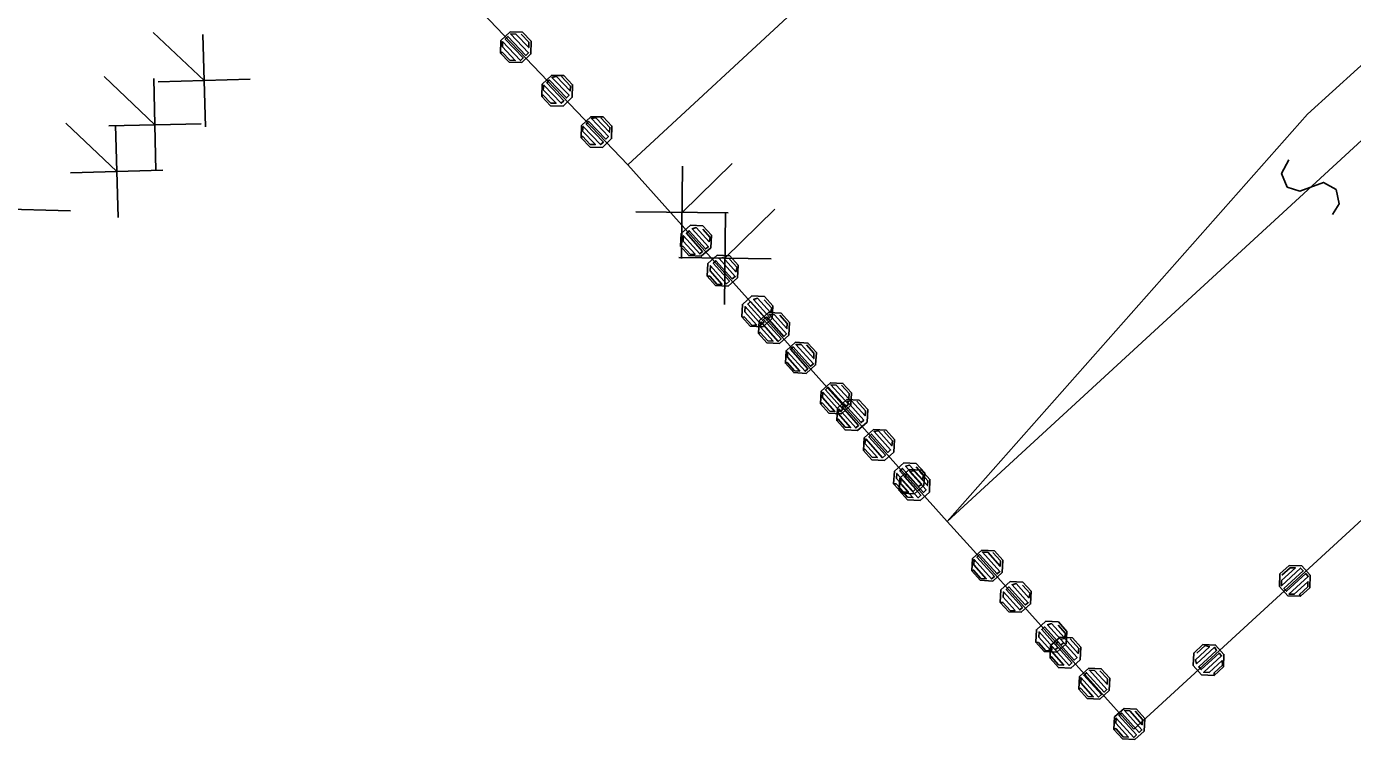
# Model space of a CAD drawing. Extents: x -266179 to -264727, y -1243225 to -1241702.
# Drawn here: x -265654.17 to -265625.74, y -1243168.69 to -1243153.41 of the extents above; entities that cross this region are included whole.
import ezdxf

# ---------------------------------------------------------------- set-up
doc = ezdxf.new("R2010")
doc.units = 0
for name, color, linetype in [('Vrstva 1', 7, 'Continuous'), ('Vrstva 19', 7, 'Continuous'), ('Vrstva 2', 7, 'Continuous'), ('Vrstva 21', 7, 'Continuous')]:
    doc.layers.add(name, color=color, linetype=linetype)

msp = doc.modelspace()

# ---------------------------------------------------------------- linework, layer by layer
at = {"layer": 'Vrstva 1'}
for p, q in [((-265623.99, -1243140.37), (-265641.28, -1243156.38)), ((-265615.76, -1243145.33), (-265626.7, -1243155.29)), ((-265641.28, -1243156.38), (-265646.92, -1243150.46)), ((-265626.7, -1243155.29), (-265634.43, -1243164.02)), ((-265616.96, -1243156.11), (-265630.43, -1243168.47)), ((-265634.43, -1243164.02), (-265641.28, -1243156.38)), ((-265633.66, -1243164.87), (-265634.43, -1243164.02)), ((-265630.43, -1243168.47), (-265633.66, -1243164.87))]:
    msp.add_line(p, q, dxfattribs=at)
at = {"layer": 'Vrstva 19'}
for p, q in [((-265641.28, -1243156.38), (-265646.92, -1243150.46)), ((-265616.96, -1243156.11), (-265630.43, -1243168.47)), ((-265634.43, -1243164.02), (-265641.28, -1243156.38)), ((-265633.66, -1243164.87), (-265634.43, -1243164.02)), ((-265630.43, -1243168.47), (-265633.66, -1243164.87))]:
    msp.add_line(p, q, dxfattribs=at)
for points in [[(-265644.006, -1243153.982), (-265644, -1243153.714), (-265643.804, -1243153.527), (-265643.536, -1243153.534), (-265643.349, -1243153.729), (-265643.356, -1243153.998), (-265643.551, -1243154.184), (-265643.82, -1243154.178), (-265644.006, -1243153.982), (-265643.97, -1243153.962), (-265643.805, -1243154.136), (-265643.692, -1243154.138), (-265643.968, -1243153.849), (-265643.965, -1243153.736), (-265643.579, -1243154.141), (-265643.521, -1243154.086), (-265643.907, -1243153.681), (-265643.849, -1243153.625), (-265643.463, -1243154.031), (-265643.405, -1243153.976), (-265643.791, -1243153.57), (-265643.678, -1243153.573), (-265643.402, -1243153.863), (-265643.399, -1243153.749), (-265643.565, -1243153.576)], [(-265643.119, -1243154.914), (-265643.112, -1243154.645), (-265642.917, -1243154.459), (-265642.648, -1243154.465), (-265642.462, -1243154.661), (-265642.468, -1243154.929), (-265642.664, -1243155.116), (-265642.933, -1243155.109), (-265643.119, -1243154.914), (-265643.097, -1243154.879), (-265642.931, -1243155.053), (-265642.818, -1243155.055), (-265643.094, -1243154.766), (-265643.077, -1243154.667), (-265642.705, -1243155.058), (-265642.647, -1243155.003), (-265643.013, -1243154.619), (-265642.962, -1243154.557), (-265642.596, -1243154.941), (-265642.538, -1243154.885), (-265642.904, -1243154.502), (-265642.811, -1243154.483), (-265642.515, -1243154.794), (-265642.505, -1243154.688), (-265642.698, -1243154.485)], [(-265642.275, -1243155.8), (-265642.268, -1243155.531), (-265642.073, -1243155.345), (-265641.804, -1243155.351), (-265641.618, -1243155.547), (-265641.625, -1243155.815), (-265641.82, -1243156.002), (-265642.089, -1243155.995), (-265642.275, -1243155.8), (-265642.253, -1243155.765), (-265642.087, -1243155.938), (-265641.974, -1243155.941), (-265642.25, -1243155.652), (-265642.234, -1243155.553), (-265641.861, -1243155.944), (-265641.803, -1243155.889), (-265642.169, -1243155.505), (-265642.118, -1243155.443), (-265641.752, -1243155.826), (-265641.694, -1243155.771), (-265642.06, -1243155.387), (-265641.967, -1243155.368), (-265641.671, -1243155.68), (-265641.661, -1243155.574), (-265641.854, -1243155.371)], [(-265640.15, -1243158.12), (-265640.136, -1243157.852), (-265639.935, -1243157.672), (-265639.666, -1243157.686), (-265639.486, -1243157.887), (-265639.501, -1243158.156), (-265639.702, -1243158.336), (-265639.97, -1243158.321), (-265640.15, -1243158.12), (-265640.094, -1243158.124), (-265639.933, -1243158.302), (-265639.834, -1243158.293), (-265640.088, -1243158.011), (-265640.081, -1243157.898), (-265639.734, -1243158.285), (-265639.675, -1243158.231), (-265640.022, -1243157.844), (-265639.962, -1243157.791), (-265639.615, -1243158.178), (-265639.549, -1243158.132), (-265639.896, -1243157.745), (-265639.81, -1243157.721), (-265639.536, -1243158.026), (-265639.51, -1243157.936), (-265639.67, -1243157.757)], [(-265639.575, -1243158.762), (-265639.561, -1243158.493), (-265639.36, -1243158.313), (-265639.091, -1243158.328), (-265638.911, -1243158.529), (-265638.926, -1243158.797), (-265639.127, -1243158.977), (-265639.395, -1243158.963), (-265639.575, -1243158.762), (-265639.519, -1243158.765), (-265639.359, -1243158.943), (-265639.259, -1243158.935), (-265639.513, -1243158.652), (-265639.507, -1243158.539), (-265639.159, -1243158.926), (-265639.1, -1243158.872), (-265639.447, -1243158.485), (-265639.387, -1243158.432), (-265639.04, -1243158.819), (-265638.974, -1243158.773), (-265639.321, -1243158.386), (-265639.235, -1243158.362), (-265638.961, -1243158.668), (-265638.935, -1243158.577), (-265639.095, -1243158.398)], [(-265638.832, -1243159.638), (-265638.819, -1243159.37), (-265638.619, -1243159.188), (-265638.35, -1243159.201), (-265638.169, -1243159.402), (-265638.182, -1243159.67), (-265638.382, -1243159.851), (-265638.651, -1243159.838), (-265638.832, -1243159.638), (-265638.775, -1243159.641), (-265638.614, -1243159.819), (-265638.515, -1243159.809), (-265638.77, -1243159.528), (-265638.764, -1243159.415), (-265638.415, -1243159.8), (-265638.356, -1243159.746), (-265638.705, -1243159.361), (-265638.646, -1243159.307), (-265638.297, -1243159.693), (-265638.231, -1243159.646), (-265638.58, -1243159.261), (-265638.494, -1243159.237), (-265638.218, -1243159.541), (-265638.193, -1243159.45), (-265638.354, -1243159.272)], [(-265638.474, -1243159.989), (-265638.46, -1243159.721), (-265638.259, -1243159.54), (-265637.99, -1243159.555), (-265637.81, -1243159.756), (-265637.825, -1243160.024), (-265638.026, -1243160.204), (-265638.294, -1243160.19), (-265638.474, -1243159.989), (-265638.438, -1243159.97), (-265638.277, -1243160.148), (-265638.164, -1243160.154), (-265638.432, -1243159.857), (-265638.425, -1243159.744), (-265638.051, -1243160.161), (-265637.992, -1243160.107), (-265638.366, -1243159.69), (-265638.306, -1243159.637), (-265637.932, -1243160.054), (-265637.873, -1243160), (-265638.247, -1243159.583), (-265638.134, -1243159.59), (-265637.867, -1243159.887), (-265637.861, -1243159.774), (-265638.021, -1243159.596)], [(-265637.899, -1243160.63), (-265637.885, -1243160.362), (-265637.684, -1243160.181), (-265637.415, -1243160.196), (-265637.235, -1243160.397), (-265637.25, -1243160.665), (-265637.451, -1243160.846), (-265637.719, -1243160.831), (-265637.899, -1243160.63), (-265637.863, -1243160.611), (-265637.703, -1243160.789), (-265637.59, -1243160.796), (-265637.857, -1243160.498), (-265637.851, -1243160.385), (-265637.477, -1243160.802), (-265637.417, -1243160.748), (-265637.791, -1243160.331), (-265637.731, -1243160.278), (-265637.357, -1243160.695), (-265637.298, -1243160.641), (-265637.672, -1243160.225), (-265637.559, -1243160.231), (-265637.292, -1243160.528), (-265637.286, -1243160.416), (-265637.446, -1243160.237)], [(-265637.147, -1243161.498), (-265637.133, -1243161.229), (-265636.933, -1243161.048), (-265636.665, -1243161.061), (-265636.484, -1243161.261), (-265636.497, -1243161.53), (-265636.697, -1243161.711), (-265636.965, -1243161.698), (-265637.147, -1243161.498), (-265637.11, -1243161.478), (-265636.949, -1243161.656), (-265636.836, -1243161.662), (-265637.105, -1243161.365), (-265637.099, -1243161.252), (-265636.723, -1243161.667), (-265636.664, -1243161.614), (-265637.04, -1243161.199), (-265636.981, -1243161.145), (-265636.604, -1243161.56), (-265636.545, -1243161.506), (-265636.921, -1243161.091), (-265636.808, -1243161.097), (-265636.54, -1243161.393), (-265636.534, -1243161.28), (-265636.695, -1243161.102)], [(-265636.798, -1243161.857), (-265636.783, -1243161.589), (-265636.583, -1243161.409), (-265636.314, -1243161.423), (-265636.134, -1243161.624), (-265636.148, -1243161.892), (-265636.349, -1243162.073), (-265636.618, -1243162.058), (-265636.798, -1243161.857), (-265636.775, -1243161.823), (-265636.615, -1243162.002), (-265636.502, -1243162.008), (-265636.769, -1243161.71), (-265636.749, -1243161.612), (-265636.389, -1243162.014), (-265636.329, -1243161.961), (-265636.683, -1243161.566), (-265636.63, -1243161.505), (-265636.276, -1243161.9), (-265636.217, -1243161.846), (-265636.571, -1243161.452), (-265636.478, -1243161.436), (-265636.191, -1243161.756), (-265636.178, -1243161.65), (-265636.365, -1243161.442)], [(-265636.223, -1243162.498), (-265636.209, -1243162.23), (-265636.008, -1243162.05), (-265635.739, -1243162.064), (-265635.559, -1243162.265), (-265635.574, -1243162.534), (-265635.775, -1243162.714), (-265636.043, -1243162.699), (-265636.223, -1243162.498), (-265636.2, -1243162.464), (-265636.04, -1243162.643), (-265635.927, -1243162.649), (-265636.194, -1243162.351), (-265636.174, -1243162.253), (-265635.814, -1243162.655), (-265635.754, -1243162.602), (-265636.108, -1243162.207), (-265636.055, -1243162.146), (-265635.701, -1243162.541), (-265635.642, -1243162.487), (-265635.996, -1243162.093), (-265635.903, -1243162.077), (-265635.616, -1243162.397), (-265635.603, -1243162.291), (-265635.79, -1243162.083)], [(-265635.577, -1243163.213), (-265635.562, -1243162.944), (-265635.361, -1243162.764), (-265635.093, -1243162.779), (-265634.912, -1243162.98), (-265634.927, -1243163.248), (-265635.128, -1243163.428), (-265635.396, -1243163.414), (-265635.577, -1243163.213), (-265635.52, -1243163.216), (-265635.36, -1243163.395), (-265635.26, -1243163.386), (-265635.514, -1243163.103), (-265635.508, -1243162.99), (-265635.161, -1243163.377), (-265635.101, -1243163.324), (-265635.448, -1243162.936), (-265635.389, -1243162.883), (-265635.041, -1243163.27), (-265634.975, -1243163.224), (-265635.322, -1243162.837), (-265635.236, -1243162.813), (-265634.962, -1243163.119), (-265634.936, -1243163.028), (-265635.097, -1243162.849)], [(-265635.461, -1243163.358), (-265635.448, -1243163.089), (-265635.248, -1243162.908), (-265634.979, -1243162.921), (-265634.798, -1243163.121), (-265634.811, -1243163.39), (-265635.011, -1243163.571), (-265635.28, -1243163.558), (-265635.461, -1243163.358), (-265635.438, -1243163.324), (-265635.277, -1243163.501), (-265635.164, -1243163.507), (-265635.433, -1243163.211), (-265635.414, -1243163.112), (-265635.051, -1243163.513), (-265634.992, -1243163.459), (-265635.348, -1243163.066), (-265635.295, -1243163.005), (-265634.939, -1243163.398), (-265634.88, -1243163.344), (-265635.236, -1243162.951), (-265635.143, -1243162.935), (-265634.854, -1243163.253), (-265634.842, -1243163.148), (-265635.03, -1243162.94)], [(-265633.9, -1243165.081), (-265633.886, -1243164.813), (-265633.685, -1243164.633), (-265633.417, -1243164.647), (-265633.236, -1243164.848), (-265633.251, -1243165.116), (-265633.452, -1243165.297), (-265633.72, -1243165.282), (-265633.9, -1243165.081), (-265633.864, -1243165.062), (-265633.704, -1243165.241), (-265633.591, -1243165.247), (-265633.858, -1243164.949), (-265633.852, -1243164.836), (-265633.478, -1243165.253), (-265633.418, -1243165.199), (-265633.792, -1243164.783), (-265633.733, -1243164.729), (-265633.359, -1243165.146), (-265633.299, -1243165.093), (-265633.673, -1243164.676), (-265633.56, -1243164.682), (-265633.293, -1243164.98), (-265633.287, -1243164.867), (-265633.447, -1243164.688)], [(-265626.854, -1243165.623), (-265627.122, -1243165.611), (-265627.305, -1243165.412), (-265627.293, -1243165.144), (-265627.094, -1243164.961), (-265626.826, -1243164.973), (-265626.643, -1243165.172), (-265626.655, -1243165.44), (-265626.854, -1243165.623), (-265626.873, -1243165.587), (-265626.697, -1243165.424), (-265626.692, -1243165.311), (-265626.987, -1243165.582), (-265627.1, -1243165.577), (-265626.687, -1243165.198), (-265626.741, -1243165.139), (-265627.154, -1243165.518), (-265627.208, -1243165.459), (-265626.795, -1243165.08), (-265626.849, -1243165.021), (-265627.262, -1243165.4), (-265627.257, -1243165.287), (-265626.962, -1243165.017), (-265627.075, -1243165.012), (-265627.252, -1243165.174)], [(-265633.291, -1243165.754), (-265633.278, -1243165.486), (-265633.078, -1243165.305), (-265632.809, -1243165.318), (-265632.628, -1243165.518), (-265632.641, -1243165.786), (-265632.841, -1243165.968), (-265633.11, -1243165.955), (-265633.291, -1243165.754), (-265633.235, -1243165.757), (-265633.073, -1243165.935), (-265632.974, -1243165.926), (-265633.229, -1243165.644), (-265633.223, -1243165.531), (-265632.874, -1243165.917), (-265632.815, -1243165.863), (-265633.164, -1243165.478), (-265633.105, -1243165.424), (-265632.756, -1243165.809), (-265632.69, -1243165.763), (-265633.039, -1243165.377), (-265632.953, -1243165.353), (-265632.677, -1243165.657), (-265632.652, -1243165.566), (-265632.813, -1243165.389)], [(-265632.529, -1243166.609), (-265632.514, -1243166.341), (-265632.313, -1243166.161), (-265632.045, -1243166.175), (-265631.865, -1243166.376), (-265631.879, -1243166.645), (-265632.08, -1243166.825), (-265632.349, -1243166.81), (-265632.529, -1243166.609), (-265632.473, -1243166.612), (-265632.312, -1243166.791), (-265632.213, -1243166.782), (-265632.466, -1243166.5), (-265632.46, -1243166.387), (-265632.113, -1243166.774), (-265632.053, -1243166.72), (-265632.401, -1243166.333), (-265632.341, -1243166.28), (-265631.994, -1243166.667), (-265631.928, -1243166.621), (-265632.275, -1243166.234), (-265632.189, -1243166.21), (-265631.915, -1243166.515), (-265631.889, -1243166.425), (-265632.049, -1243166.246)], [(-265632.224, -1243166.95), (-265632.21, -1243166.681), (-265632.009, -1243166.501), (-265631.741, -1243166.515), (-265631.56, -1243166.716), (-265631.575, -1243166.985), (-265631.776, -1243167.165), (-265632.044, -1243167.151), (-265632.224, -1243166.95), (-265632.201, -1243166.915), (-265632.041, -1243167.094), (-265631.928, -1243167.1), (-265632.195, -1243166.802), (-265632.176, -1243166.704), (-265631.815, -1243167.106), (-265631.756, -1243167.053), (-265632.109, -1243166.658), (-265632.057, -1243166.597), (-265631.703, -1243166.992), (-265631.643, -1243166.939), (-265631.997, -1243166.544), (-265631.904, -1243166.528), (-265631.617, -1243166.848), (-265631.604, -1243166.742), (-265631.791, -1243166.534)], [(-265628.703, -1243167.32), (-265628.972, -1243167.308), (-265629.154, -1243167.109), (-265629.143, -1243166.841), (-265628.944, -1243166.658), (-265628.675, -1243166.67), (-265628.493, -1243166.869), (-265628.504, -1243167.137), (-265628.703, -1243167.32), (-265628.701, -1243167.263), (-265628.524, -1243167.101), (-265628.534, -1243167.001), (-265628.814, -1243167.258), (-265628.927, -1243167.253), (-265628.544, -1243166.902), (-265628.598, -1243166.843), (-265628.981, -1243167.195), (-265629.035, -1243167.136), (-265628.652, -1243166.784), (-265628.699, -1243166.718), (-265629.082, -1243167.07), (-265629.106, -1243166.984), (-265628.804, -1243166.707), (-265628.895, -1243166.682), (-265629.072, -1243166.844)], [(-265631.606, -1243167.614), (-265631.592, -1243167.346), (-265631.392, -1243167.165), (-265631.124, -1243167.178), (-265630.943, -1243167.378), (-265630.956, -1243167.646), (-265631.156, -1243167.828), (-265631.424, -1243167.814), (-265631.606, -1243167.614), (-265631.569, -1243167.595), (-265631.408, -1243167.773), (-265631.295, -1243167.778), (-265631.564, -1243167.482), (-265631.558, -1243167.369), (-265631.182, -1243167.784), (-265631.123, -1243167.73), (-265631.499, -1243167.315), (-265631.44, -1243167.262), (-265631.064, -1243167.676), (-265631.004, -1243167.623), (-265631.38, -1243167.208), (-265631.267, -1243167.213), (-265630.999, -1243167.51), (-265630.993, -1243167.397), (-265631.154, -1243167.219)], [(-265630.853, -1243168.478), (-265630.838, -1243168.209), (-265630.637, -1243168.029), (-265630.369, -1243168.044), (-265630.189, -1243168.245), (-265630.203, -1243168.513), (-265630.404, -1243168.693), (-265630.673, -1243168.679), (-265630.853, -1243168.478), (-265630.816, -1243168.459), (-265630.656, -1243168.637), (-265630.543, -1243168.643), (-265630.81, -1243168.346), (-265630.804, -1243168.233), (-265630.43, -1243168.649), (-265630.371, -1243168.596), (-265630.745, -1243168.179), (-265630.685, -1243168.126), (-265630.311, -1243168.543), (-265630.252, -1243168.489), (-265630.626, -1243168.072), (-265630.513, -1243168.078), (-265630.245, -1243168.376), (-265630.239, -1243168.263), (-265630.4, -1243168.085)]]:
    msp.add_lwpolyline(points, dxfattribs=at)
at = {"layer": 'Vrstva 2'}
msp.add_line((-265634.43, -1243164.02), (-265618.84, -1243149.69), dxfattribs=at)
msp.add_lwpolyline([(-265627.106, -1243156.269), (-265627.259, -1243156.56), (-265627.137, -1243156.855), (-265626.865, -1243156.944), (-265626.362, -1243156.753), (-265626.085, -1243156.907), (-265626.02, -1243157.214), (-265626.164, -1243157.441)], dxfattribs=at)
at = {"layer": 'Vrstva 21'}
for p, q in [((-265641.28, -1243156.38), (-265646.92, -1243150.46)), ((-265650.364, -1243154.57), (-265651.456, -1243153.542)), ((-265650.334, -1243155.559), (-265650.393, -1243153.58)), ((-265651.421, -1243155.517), (-265652.505, -1243154.48)), ((-265651.399, -1243156.507), (-265651.443, -1243154.528)), ((-265649.374, -1243154.54), (-265651.353, -1243154.6)), ((-265652.238, -1243156.517), (-265653.329, -1243155.487)), ((-265650.431, -1243155.495), (-265652.411, -1243155.539)), ((-265652.209, -1243157.506), (-265652.266, -1243155.527)), ((-265616.96, -1243156.11), (-265630.43, -1243168.47)), ((-265651.248, -1243156.488), (-265653.227, -1243156.545)), ((-265634.43, -1243164.02), (-265641.28, -1243156.38)), ((-265640.125, -1243158.386), (-265640.104, -1243156.407)), ((-265640.114, -1243157.396), (-265639.043, -1243156.347)), ((-265653.23, -1243157.364), (-265655.209, -1243157.305)), ((-265641.104, -1243157.386), (-265639.125, -1243157.407)), ((-265639.208, -1243159.368), (-265639.184, -1243157.388)), ((-265639.196, -1243158.378), (-265638.123, -1243157.33)), ((-265640.186, -1243158.366), (-265638.206, -1243158.39)), ((-265633.66, -1243164.87), (-265634.43, -1243164.02)), ((-265630.43, -1243168.47), (-265633.66, -1243164.87))]:
    msp.add_line(p, q, dxfattribs=at)

doc.saveas('drawing.dxf')
